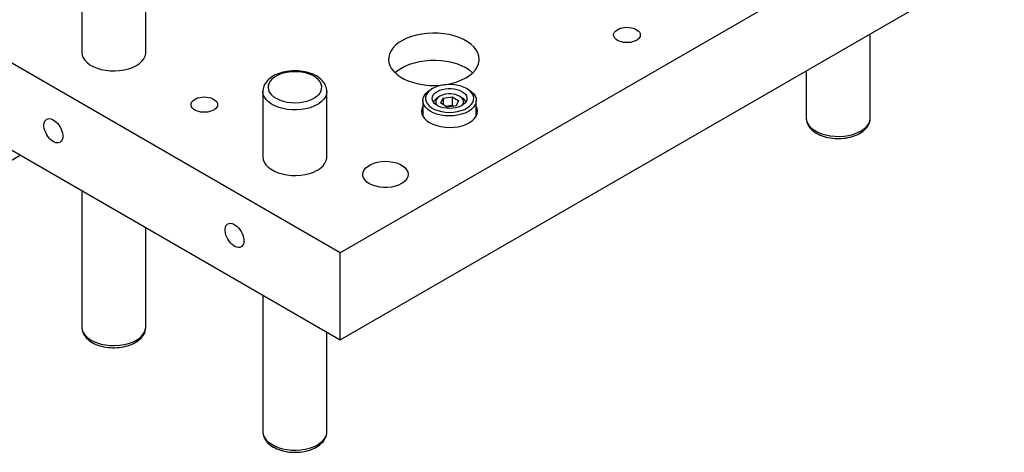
# Model space of a CAD drawing. Header units: inches. Extents: x 3 to 289, y 4 to 291.
# Tile 538 of 634: x 147.73 to 159.26, y 263.21 to 268.28. Entities that reach past the tile are written whole.
import ezdxf

# ---------------------------------------------------------------- set-up
doc = ezdxf.new("R2010")
doc.units = ezdxf.units.IN
doc.header["$LTSCALE"] = 0.5
doc.header["$MEASUREMENT"] = 0
doc.layers.add('STR_INS', color=8, linetype='Continuous')

msp = doc.modelspace()

# ---------------------------------------------------------------- linework, layer by layer
at = {"layer": 'STR_INS', "color": 190, "linetype": 'Continuous'}
for p, q in [((159.26, 270.037), (151.482, 265.547)), ((151.482, 264.526), (159.26, 269.017)), ((151.482, 265.547), (146.886, 268.2)), ((152.438, 268.109), (152.376, 268.097)), ((152.501, 268.117), (152.438, 268.109)), ((152.566, 268.12), (152.501, 268.117)), ((152.631, 268.119), (152.566, 268.12)), ((152.696, 268.113), (152.631, 268.119)), ((152.758, 268.102), (152.696, 268.113)), ((154.684, 268.098), (154.687, 268.114)), ((154.687, 268.114), (154.694, 268.129)), ((154.694, 268.129), (154.705, 268.143)), ((154.705, 268.143), (154.721, 268.156)), ((154.721, 268.156), (154.74, 268.167)), ((154.74, 268.167), (154.762, 268.176)), ((154.762, 268.176), (154.787, 268.183)), ((154.787, 268.183), (154.813, 268.187)), ((154.813, 268.187), (154.841, 268.188)), ((154.841, 268.188), (154.868, 268.187)), ((154.868, 268.187), (154.894, 268.183)), ((154.894, 268.183), (154.919, 268.176)), ((154.919, 268.176), (154.941, 268.167)), ((154.941, 268.167), (154.96, 268.156)), ((154.96, 268.156), (154.976, 268.143)), ((154.976, 268.143), (154.987, 268.129)), ((154.987, 268.129), (154.994, 268.114)), ((154.994, 268.114), (154.997, 268.098)), ((152.169, 268.008), (152.131, 267.977)), ((152.213, 268.035), (152.169, 268.008)), ((152.263, 268.059), (152.213, 268.035)), ((152.318, 268.08), (152.263, 268.059)), ((152.376, 268.097), (152.318, 268.08)), ((152.818, 268.087), (152.758, 268.102)), ((152.874, 268.068), (152.818, 268.087)), ((152.926, 268.046), (152.874, 268.068)), ((152.973, 268.019), (152.926, 268.046)), ((153.014, 267.99), (152.973, 268.019)), ((153.048, 267.958), (153.014, 267.99)), ((154.685, 268.09), (154.684, 268.098)), ((154.69, 268.075), (154.685, 268.09)), ((154.699, 268.06), (154.69, 268.075)), ((154.713, 268.046), (154.699, 268.06)), ((154.73, 268.034), (154.713, 268.046)), ((154.751, 268.024), (154.73, 268.034)), ((154.775, 268.016), (154.751, 268.024)), ((154.8, 268.011), (154.775, 268.016)), ((154.827, 268.008), (154.8, 268.011)), ((154.854, 268.008), (154.827, 268.008)), ((154.881, 268.011), (154.854, 268.008)), ((154.907, 268.016), (154.881, 268.011)), ((154.93, 268.024), (154.907, 268.016)), ((154.951, 268.034), (154.93, 268.024)), ((154.96, 268.04), (154.951, 268.034)), ((154.976, 268.053), (154.96, 268.04)), ((154.987, 268.067), (154.976, 268.053)), ((154.994, 268.082), (154.987, 268.067)), ((154.997, 268.098), (154.994, 268.082)), ((148.455, 267.894), (148.459, 267.863)), ((149.198, 267.851), (149.205, 267.882)), ((149.205, 267.882), (149.205, 267.894)), ((152.075, 267.909), (152.059, 267.873)), ((152.099, 267.944), (152.075, 267.909)), ((152.131, 267.977), (152.099, 267.944)), ((153.075, 267.924), (153.048, 267.958)), ((153.095, 267.888), (153.075, 267.924)), ((153.107, 267.851), (153.095, 267.888)), ((148.459, 267.863), (148.471, 267.832)), ((148.471, 267.832), (148.491, 267.802)), ((148.491, 267.802), (148.517, 267.775)), ((148.517, 267.775), (148.551, 267.75)), ((149.095, 267.741), (149.131, 267.765)), ((149.131, 267.765), (149.161, 267.792)), ((149.161, 267.792), (149.183, 267.82)), ((149.183, 267.82), (149.198, 267.851)), ((152.05, 267.836), (152.049, 267.813)), ((152.049, 267.813), (152.053, 267.776)), ((152.059, 267.873), (152.05, 267.836)), ((152.053, 267.776), (152.065, 267.739)), ((152.348, 267.769), (152.291, 267.751)), ((152.408, 267.783), (152.348, 267.769)), ((152.471, 267.793), (152.408, 267.783)), ((152.535, 267.799), (152.471, 267.793)), ((152.601, 267.8), (152.535, 267.799)), ((152.665, 267.796), (152.601, 267.8)), ((152.729, 267.788), (152.665, 267.796)), ((152.79, 267.775), (152.729, 267.788)), ((152.848, 267.758), (152.79, 267.775)), ((153.088, 267.724), (153.103, 267.761)), ((153.103, 267.761), (153.11, 267.798)), ((153.111, 267.813), (153.107, 267.851)), ((153.11, 267.798), (153.111, 267.813)), ((148.551, 267.75), (148.59, 267.728)), ((148.59, 267.728), (148.635, 267.709)), ((148.635, 267.709), (148.683, 267.695)), ((148.683, 267.695), (148.735, 267.685)), ((148.735, 267.685), (148.789, 267.679)), ((148.789, 267.679), (148.844, 267.678)), ((148.844, 267.678), (148.898, 267.681)), ((148.898, 267.681), (148.951, 267.689)), ((148.951, 267.689), (149.002, 267.701)), ((149.002, 267.701), (149.048, 267.718)), ((149.048, 267.718), (149.09, 267.738)), ((149.09, 267.738), (149.095, 267.741)), ((152.065, 267.739), (152.084, 267.703)), ((152.084, 267.703), (152.111, 267.669)), ((152.111, 267.669), (152.146, 267.637)), ((152.15, 267.673), (152.127, 267.653)), ((152.191, 267.703), (152.15, 267.673)), ((152.239, 267.728), (152.191, 267.703)), ((152.291, 267.751), (152.239, 267.728)), ((152.902, 267.737), (152.848, 267.758)), ((152.952, 267.712), (152.902, 267.737)), ((152.995, 267.684), (152.952, 267.712)), ((153.033, 267.653), (152.995, 267.684)), ((152.998, 267.625), (153.035, 267.656)), ((153.035, 267.656), (153.065, 267.689)), ((153.065, 267.689), (153.088, 267.724)), ((152.146, 267.637), (152.186, 267.607)), ((152.186, 267.607), (152.233, 267.581)), ((152.233, 267.581), (152.285, 267.558)), ((152.285, 267.558), (152.341, 267.54)), ((152.341, 267.54), (152.401, 267.525)), ((152.722, 267.518), (152.783, 267.53)), ((152.783, 267.53), (152.842, 267.547)), ((152.842, 267.547), (152.896, 267.567)), ((152.896, 267.567), (152.946, 267.592)), ((152.946, 267.592), (152.955, 267.597)), ((152.955, 267.597), (152.998, 267.625)), ((152.401, 267.525), (152.464, 267.514)), ((152.464, 267.514), (152.528, 267.508)), ((152.528, 267.508), (152.593, 267.507)), ((152.593, 267.507), (152.658, 267.51)), ((152.658, 267.51), (152.722, 267.518)), ((149.737, 267.297), (149.744, 267.313)), ((149.744, 267.313), (149.756, 267.327)), ((149.756, 267.327), (149.771, 267.34)), ((149.771, 267.34), (149.79, 267.351)), ((149.79, 267.351), (149.813, 267.36)), ((149.813, 267.36), (149.837, 267.366)), ((149.837, 267.366), (149.864, 267.37)), ((149.864, 267.37), (149.891, 267.372)), ((149.891, 267.372), (149.918, 267.37)), ((149.918, 267.37), (149.944, 267.366)), ((149.944, 267.366), (149.969, 267.36)), ((149.969, 267.36), (149.991, 267.351)), ((149.991, 267.351), (150.011, 267.34)), ((150.011, 267.34), (150.026, 267.327)), ((150.026, 267.327), (150.038, 267.313)), ((150.038, 267.313), (150.045, 267.297)), ((149.735, 267.282), (149.737, 267.297)), ((149.735, 267.274), (149.735, 267.282)), ((149.74, 267.258), (149.735, 267.274)), ((149.749, 267.244), (149.74, 267.258)), ((149.763, 267.23), (149.749, 267.244)), ((149.78, 267.218), (149.763, 267.23)), ((149.801, 267.208), (149.78, 267.218)), ((149.825, 267.2), (149.801, 267.208)), ((149.85, 267.195), (149.825, 267.2)), ((149.877, 267.192), (149.85, 267.195)), ((149.904, 267.192), (149.877, 267.192)), ((149.931, 267.195), (149.904, 267.192)), ((149.957, 267.2), (149.931, 267.195)), ((149.98, 267.208), (149.957, 267.2)), ((150.001, 267.218), (149.98, 267.208)), ((150.011, 267.224), (150.001, 267.218)), ((150.026, 267.237), (150.011, 267.224)), ((150.038, 267.251), (150.026, 267.237)), ((150.045, 267.266), (150.038, 267.251)), ((150.045, 267.297), (150.047, 267.282)), ((150.047, 267.282), (150.045, 267.266)), ((152.439, 267.234), (152.435, 267.205)), ((152.435, 267.205), (152.439, 267.176)), ((152.451, 267.263), (152.439, 267.234)), ((153.088, 267.235), (153.076, 267.263)), ((153.087, 267.175), (153.092, 267.204)), ((153.092, 267.205), (153.088, 267.235)), ((153.092, 267.204), (153.092, 267.205)), ((146.886, 267.18), (151.482, 264.526)), ((148.013, 267.05), (148.016, 267.07)), ((148.016, 267.07), (148.023, 267.087)), ((148.023, 267.087), (148.033, 267.101)), ((148.033, 267.101), (148.045, 267.111)), ((148.045, 267.111), (148.06, 267.117)), ((148.06, 267.117), (148.076, 267.118)), ((148.076, 267.118), (148.095, 267.115)), ((148.095, 267.115), (148.113, 267.108)), ((148.113, 267.108), (148.133, 267.097)), ((148.133, 267.097), (148.152, 267.082)), ((148.152, 267.082), (148.17, 267.064)), ((152.439, 267.176), (152.451, 267.147)), ((152.451, 267.147), (152.471, 267.12)), ((152.471, 267.12), (152.497, 267.094)), ((152.497, 267.094), (152.53, 267.072)), ((152.53, 267.072), (152.569, 267.052)), ((152.953, 267.05), (152.992, 267.069)), ((152.992, 267.069), (152.996, 267.071)), ((152.996, 267.071), (153.029, 267.094)), ((153.029, 267.094), (153.056, 267.119)), ((153.056, 267.119), (153.075, 267.146)), ((153.075, 267.146), (153.087, 267.175)), ((148.013, 267.028), (148.013, 267.05)), ((148.016, 267.004), (148.013, 267.028)), ((148.023, 266.979), (148.016, 267.004)), ((148.033, 266.955), (148.023, 266.979)), ((148.045, 266.93), (148.033, 266.955)), ((148.17, 267.064), (148.186, 267.043)), ((148.186, 267.043), (148.201, 267.021)), ((148.201, 267.021), (148.214, 266.996)), ((148.214, 266.996), (148.223, 266.972)), ((148.223, 266.972), (148.23, 266.947)), ((152.569, 267.052), (152.613, 267.037)), ((152.613, 267.037), (152.66, 267.025)), ((152.66, 267.025), (152.71, 267.018)), ((152.71, 267.018), (152.761, 267.016)), ((152.761, 267.016), (152.812, 267.018)), ((152.812, 267.018), (152.862, 267.024)), ((152.862, 267.024), (152.909, 267.035)), ((152.909, 267.035), (152.953, 267.05)), ((148.06, 266.908), (148.045, 266.93)), ((148.076, 266.887), (148.06, 266.908)), ((148.095, 266.869), (148.076, 266.887)), ((148.113, 266.854), (148.095, 266.869)), ((148.133, 266.843), (148.113, 266.854)), ((148.152, 266.836), (148.133, 266.843)), ((148.201, 266.84), (148.186, 266.834)), ((148.208, 266.845), (148.201, 266.84)), ((148.219, 266.856), (148.208, 266.845)), ((148.227, 266.872), (148.219, 266.856)), ((148.232, 266.89), (148.227, 266.872)), ((148.23, 266.947), (148.233, 266.923)), ((148.234, 266.912), (148.232, 266.89)), ((148.233, 266.923), (148.234, 266.912)), ((148.17, 266.833), (148.152, 266.836)), ((148.186, 266.834), (148.17, 266.833)), ((146.85, 266.179), (147.734, 266.69)), ((150.577, 266.669), (150.581, 266.638)), ((150.581, 266.638), (150.592, 266.607)), ((150.592, 266.607), (150.612, 266.577)), ((151.304, 266.596), (151.319, 266.626)), ((151.319, 266.626), (151.326, 266.657)), ((151.326, 266.657), (151.327, 266.669)), ((151.878, 266.598), (151.92, 266.609)), ((151.92, 266.609), (151.964, 266.616)), ((151.964, 266.616), (152.01, 266.619)), ((152.01, 266.619), (152.056, 266.616)), ((152.056, 266.616), (152.1, 266.61)), ((152.1, 266.61), (152.142, 266.599)), ((150.612, 266.577), (150.639, 266.55)), ((150.639, 266.55), (150.672, 266.525)), ((150.672, 266.525), (150.712, 266.503)), ((150.712, 266.503), (150.756, 266.485)), ((151.123, 266.477), (151.17, 266.493)), ((151.17, 266.493), (151.212, 266.513)), ((151.212, 266.513), (151.217, 266.516)), ((151.217, 266.516), (151.252, 266.54)), ((151.252, 266.54), (151.282, 266.567)), ((151.282, 266.567), (151.304, 266.596)), ((151.747, 266.465), (151.751, 266.492)), ((151.751, 266.492), (151.762, 266.517)), ((151.762, 266.517), (151.782, 266.541)), ((151.782, 266.541), (151.808, 266.563)), ((151.808, 266.563), (151.841, 266.582)), ((151.841, 266.582), (151.878, 266.598)), ((152.142, 266.599), (152.18, 266.584)), ((152.18, 266.584), (152.213, 266.565)), ((152.213, 266.565), (152.24, 266.544)), ((152.24, 266.544), (152.26, 266.52)), ((152.26, 266.52), (152.273, 266.494)), ((152.273, 266.494), (152.278, 266.468)), ((150.756, 266.485), (150.805, 266.47)), ((150.805, 266.47), (150.857, 266.46)), ((150.857, 266.46), (150.91, 266.454)), ((150.91, 266.454), (150.965, 266.453)), ((150.965, 266.453), (151.02, 266.456)), ((151.02, 266.456), (151.072, 266.464)), ((151.072, 266.464), (151.123, 266.477)), ((151.748, 266.45), (151.747, 266.465)), ((151.756, 266.424), (151.748, 266.45)), ((151.773, 266.399), (151.756, 266.424)), ((151.796, 266.376), (151.773, 266.399)), ((151.826, 266.356), (151.796, 266.376)), ((152.243, 266.389), (152.216, 266.367)), ((152.262, 266.413), (152.243, 266.389)), ((152.274, 266.439), (152.262, 266.413)), ((152.278, 266.465), (152.274, 266.439)), ((152.278, 266.468), (152.278, 266.465)), ((151.861, 266.339), (151.826, 266.356)), ((151.902, 266.326), (151.861, 266.339)), ((151.945, 266.317), (151.902, 266.326)), ((151.99, 266.312), (151.945, 266.317)), ((152.036, 266.312), (151.99, 266.312)), ((152.082, 266.317), (152.036, 266.312)), ((152.125, 266.326), (152.082, 266.317)), ((152.165, 266.34), (152.125, 266.326)), ((152.2, 266.357), (152.165, 266.34)), ((152.216, 266.367), (152.2, 266.357)), ((150.134, 265.825), (150.138, 265.845)), ((150.134, 265.803), (150.134, 265.825)), ((150.138, 265.779), (150.134, 265.803)), ((150.138, 265.845), (150.144, 265.862)), ((150.144, 265.862), (150.154, 265.876)), ((150.154, 265.876), (150.166, 265.886)), ((150.166, 265.886), (150.181, 265.892)), ((150.181, 265.892), (150.198, 265.893)), ((150.198, 265.893), (150.216, 265.89)), ((150.216, 265.89), (150.235, 265.883)), ((150.235, 265.883), (150.254, 265.872)), ((150.254, 265.872), (150.273, 265.857)), ((150.273, 265.857), (150.291, 265.839)), ((150.291, 265.839), (150.308, 265.819)), ((150.308, 265.819), (150.323, 265.796)), ((150.144, 265.755), (150.138, 265.779)), ((150.154, 265.73), (150.144, 265.755)), ((150.166, 265.706), (150.154, 265.73)), ((150.181, 265.683), (150.166, 265.706)), ((150.323, 265.796), (150.335, 265.772)), ((150.335, 265.772), (150.345, 265.747)), ((150.345, 265.747), (150.351, 265.722)), ((150.351, 265.722), (150.354, 265.698)), ((150.355, 265.687), (150.353, 265.666)), ((150.354, 265.698), (150.355, 265.687)), ((150.198, 265.662), (150.181, 265.683)), ((150.216, 265.644), (150.198, 265.662)), ((150.235, 265.629), (150.216, 265.644)), ((150.254, 265.618), (150.235, 265.629)), ((150.273, 265.611), (150.254, 265.618)), ((150.291, 265.608), (150.273, 265.611)), ((150.308, 265.61), (150.291, 265.608)), ((150.323, 265.615), (150.308, 265.61)), ((150.329, 265.62), (150.323, 265.615)), ((150.34, 265.632), (150.329, 265.62)), ((150.348, 265.647), (150.34, 265.632)), ((150.353, 265.666), (150.348, 265.647)), ((151.482, 264.526), (151.482, 265.547))]:
    msp.add_line(p, q, dxfattribs=at)
at = {"layer": 'STR_INS', "color": 9, "linetype": 'Continuous'}
for p, q in [((148.455, 268.662), (148.455, 267.894)), ((149.205, 267.894), (149.205, 268.662)), ((157.69, 267.126), (157.69, 268.111)), ((150.766, 267.648), (150.743, 267.639)), ((150.789, 267.656), (150.766, 267.648)), ((150.813, 267.662), (150.789, 267.656)), ((150.838, 267.668), (150.813, 267.662)), ((150.863, 267.672), (150.838, 267.668)), ((150.888, 267.675), (150.863, 267.672)), ((150.914, 267.677), (150.888, 267.675)), ((150.94, 267.679), (150.914, 267.677)), ((150.966, 267.678), (150.94, 267.679)), ((150.992, 267.677), (150.966, 267.678)), ((151.017, 267.675), (150.992, 267.677)), ((151.043, 267.672), (151.017, 267.675)), ((151.068, 267.667), (151.043, 267.672)), ((151.093, 267.662), (151.068, 267.667)), ((151.116, 267.655), (151.093, 267.662)), ((151.14, 267.647), (151.116, 267.655)), ((151.162, 267.638), (151.14, 267.647)), ((156.94, 267.678), (156.94, 267.126)), ((150.607, 267.534), (150.597, 267.517)), ((150.618, 267.55), (150.607, 267.534)), ((150.632, 267.566), (150.618, 267.55)), ((150.647, 267.58), (150.632, 267.566)), ((150.664, 267.594), (150.647, 267.58)), ((150.682, 267.607), (150.664, 267.594)), ((150.701, 267.619), (150.682, 267.607)), ((150.722, 267.63), (150.701, 267.619)), ((150.743, 267.639), (150.722, 267.63)), ((151.183, 267.629), (151.162, 267.638)), ((151.204, 267.618), (151.183, 267.629)), ((151.223, 267.606), (151.204, 267.618)), ((151.24, 267.593), (151.223, 267.606)), ((151.256, 267.58), (151.24, 267.593)), ((151.271, 267.566), (151.256, 267.58)), ((151.284, 267.551), (151.271, 267.566)), ((151.295, 267.536), (151.284, 267.551)), ((151.305, 267.52), (151.295, 267.536)), ((150.579, 267.466), (150.577, 267.448)), ((150.577, 267.448), (150.577, 267.437)), ((150.577, 267.437), (150.577, 266.669)), ((150.583, 267.483), (150.579, 267.466)), ((150.589, 267.5), (150.583, 267.483)), ((150.597, 267.517), (150.589, 267.5)), ((151.312, 267.504), (151.305, 267.52)), ((151.319, 267.488), (151.312, 267.504)), ((151.323, 267.471), (151.319, 267.488)), ((151.326, 267.454), (151.323, 267.471)), ((151.327, 267.437), (151.326, 267.454)), ((151.327, 266.669), (151.327, 267.437)), ((152.467, 267.387), (152.486, 267.413)), ((152.486, 267.413), (152.513, 267.438)), ((152.509, 267.425), (152.492, 267.4)), ((152.533, 267.449), (152.509, 267.425)), ((152.513, 267.438), (152.543, 267.458)), ((152.564, 267.47), (152.533, 267.449)), ((152.564, 267.47), (152.543, 267.458)), ((152.575, 267.476), (152.564, 267.47)), ((152.573, 267.395), (152.588, 267.413)), ((152.613, 267.493), (152.575, 267.476)), ((152.588, 267.413), (152.608, 267.43)), ((152.608, 267.43), (152.62, 267.437)), ((152.655, 267.505), (152.613, 267.493)), ((152.62, 267.437), (152.647, 267.451)), ((152.647, 267.451), (152.678, 267.461)), ((152.701, 267.514), (152.655, 267.505)), ((152.678, 267.461), (152.711, 267.468)), ((152.748, 267.517), (152.701, 267.514)), ((152.711, 267.468), (152.746, 267.471)), ((152.746, 267.471), (152.781, 267.471)), ((152.795, 267.517), (152.748, 267.517)), ((152.781, 267.471), (152.816, 267.468)), ((152.842, 267.511), (152.795, 267.517)), ((152.816, 267.468), (152.849, 267.461)), ((152.886, 267.501), (152.842, 267.511)), ((152.849, 267.461), (152.88, 267.451)), ((152.88, 267.451), (152.907, 267.437)), ((152.927, 267.488), (152.886, 267.501)), ((152.907, 267.437), (152.93, 267.422)), ((152.963, 267.47), (152.927, 267.488)), ((152.93, 267.422), (152.948, 267.404)), ((152.984, 267.458), (152.963, 267.47)), ((152.974, 267.463), (152.963, 267.47)), ((153.003, 267.441), (152.974, 267.463)), ((152.984, 267.458), (153.017, 267.436)), ((153.024, 267.417), (153.003, 267.441)), ((153.017, 267.436), (153.043, 267.411)), ((153.039, 267.391), (153.024, 267.417)), ((152.451, 267.33), (152.455, 267.359)), ((152.451, 267.33), (152.451, 267.147)), ((152.453, 267.309), (152.451, 267.33)), ((152.463, 267.281), (152.453, 267.309)), ((152.455, 267.359), (152.467, 267.387)), ((152.483, 267.373), (152.481, 267.345)), ((152.481, 267.345), (152.488, 267.318)), ((152.492, 267.4), (152.483, 267.373)), ((152.488, 267.318), (152.503, 267.292)), ((152.56, 267.355), (152.563, 267.375)), ((152.563, 267.334), (152.56, 267.355)), ((152.563, 267.375), (152.573, 267.395)), ((152.573, 267.314), (152.563, 267.334)), ((152.588, 267.296), (152.573, 267.314)), ((152.954, 267.314), (152.939, 267.296)), ((152.948, 267.404), (152.96, 267.385)), ((152.964, 267.334), (152.954, 267.314)), ((152.96, 267.385), (152.966, 267.365)), ((152.967, 267.355), (152.964, 267.334)), ((152.966, 267.365), (152.967, 267.355)), ((153.018, 267.284), (153.035, 267.309)), ((153.035, 267.309), (153.044, 267.336)), ((153.046, 267.364), (153.039, 267.391)), ((153.043, 267.411), (153.062, 267.384)), ((153.044, 267.336), (153.046, 267.364)), ((153.072, 267.301), (153.06, 267.273)), ((153.062, 267.384), (153.073, 267.356)), ((153.076, 267.33), (153.072, 267.301)), ((153.073, 267.356), (153.076, 267.33)), ((153.076, 267.147), (153.076, 267.33)), ((152.48, 267.254), (152.463, 267.281)), ((152.505, 267.229), (152.48, 267.254)), ((152.503, 267.292), (152.524, 267.268)), ((152.536, 267.206), (152.505, 267.229)), ((152.524, 267.268), (152.553, 267.246)), ((152.573, 267.187), (152.536, 267.206)), ((152.553, 267.246), (152.587, 267.227)), ((152.615, 267.171), (152.573, 267.187)), ((152.587, 267.227), (152.627, 267.212)), ((152.608, 267.279), (152.588, 267.296)), ((152.633, 267.265), (152.608, 267.279)), ((152.627, 267.212), (152.67, 267.201)), ((152.662, 267.253), (152.633, 267.265)), ((152.694, 267.244), (152.662, 267.253)), ((152.67, 267.201), (152.716, 267.194)), ((152.728, 267.239), (152.694, 267.244)), ((152.716, 267.194), (152.764, 267.191)), ((152.763, 267.237), (152.728, 267.239)), ((152.799, 267.239), (152.763, 267.237)), ((152.764, 267.191), (152.811, 267.194)), ((152.833, 267.244), (152.799, 267.239)), ((152.811, 267.194), (152.857, 267.201)), ((152.865, 267.253), (152.833, 267.244)), ((152.857, 267.201), (152.9, 267.212)), ((152.894, 267.265), (152.865, 267.253)), ((152.919, 267.279), (152.894, 267.265)), ((152.9, 267.212), (152.94, 267.227)), ((152.946, 267.184), (152.904, 267.169)), ((152.939, 267.296), (152.919, 267.279)), ((152.94, 267.227), (152.963, 267.239)), ((152.984, 267.202), (152.946, 267.184)), ((152.963, 267.239), (152.994, 267.26)), ((153.014, 267.222), (152.984, 267.202)), ((152.994, 267.26), (153.018, 267.284)), ((153.041, 267.247), (153.014, 267.222)), ((153.06, 267.273), (153.041, 267.247)), ((152.661, 267.16), (152.615, 267.171)), ((152.709, 267.152), (152.661, 267.16)), ((152.759, 267.15), (152.709, 267.152)), ((152.809, 267.152), (152.759, 267.15)), ((152.857, 267.158), (152.809, 267.152)), ((152.904, 267.169), (152.857, 267.158)), ((156.94, 267.126), (156.941, 267.11)), ((156.941, 267.11), (156.944, 267.092)), ((156.944, 267.092), (156.948, 267.076)), ((156.948, 267.076), (156.955, 267.059)), ((157.678, 267.063), (157.684, 267.08)), ((157.684, 267.08), (157.688, 267.097)), ((157.688, 267.097), (157.69, 267.115)), ((157.69, 267.123), (157.69, 267.126)), ((157.69, 267.115), (157.69, 267.123)), ((156.955, 267.059), (156.962, 267.043)), ((156.962, 267.043), (156.972, 267.027)), ((156.972, 267.027), (156.983, 267.012)), ((156.983, 267.012), (156.996, 266.997)), ((156.996, 266.997), (157.011, 266.983)), ((157.011, 266.983), (157.027, 266.97)), ((157.027, 266.97), (157.044, 266.957)), ((157.044, 266.957), (157.063, 266.946)), ((157.566, 266.945), (157.585, 266.956)), ((157.585, 266.956), (157.603, 266.969)), ((157.603, 266.969), (157.62, 266.983)), ((157.62, 266.983), (157.635, 266.998)), ((157.635, 266.998), (157.649, 267.013)), ((157.649, 267.013), (157.66, 267.029)), ((157.66, 267.029), (157.67, 267.046)), ((157.67, 267.046), (157.678, 267.063)), ((157.063, 266.946), (157.084, 266.935)), ((157.084, 266.935), (157.105, 266.925)), ((157.105, 266.925), (157.127, 266.916)), ((157.127, 266.916), (157.151, 266.908)), ((157.151, 266.908), (157.174, 266.902)), ((157.174, 266.902), (157.199, 266.896)), ((157.199, 266.896), (157.224, 266.892)), ((157.224, 266.892), (157.25, 266.888)), ((157.25, 266.888), (157.275, 266.886)), ((157.275, 266.886), (157.301, 266.885)), ((157.301, 266.885), (157.327, 266.885)), ((157.327, 266.885), (157.353, 266.886)), ((157.353, 266.886), (157.379, 266.888)), ((157.379, 266.888), (157.404, 266.891)), ((157.404, 266.891), (157.429, 266.896)), ((157.429, 266.896), (157.454, 266.901)), ((157.454, 266.901), (157.478, 266.908)), ((157.478, 266.908), (157.501, 266.915)), ((157.501, 266.915), (157.524, 266.924)), ((157.524, 266.924), (157.545, 266.934)), ((157.545, 266.934), (157.566, 266.945)), ((148.455, 266.273), (148.455, 264.677)), ((149.205, 264.677), (149.205, 265.84)), ((150.577, 265.049), (150.577, 263.452)), ((148.455, 264.677), (148.456, 264.66)), ((148.456, 264.66), (148.459, 264.643)), ((149.199, 264.631), (149.203, 264.648)), ((149.203, 264.648), (149.205, 264.665)), ((149.205, 264.674), (149.205, 264.677)), ((149.205, 264.665), (149.205, 264.674)), ((148.459, 264.643), (148.463, 264.626)), ((148.463, 264.626), (148.469, 264.61)), ((148.469, 264.61), (148.477, 264.594)), ((148.477, 264.594), (148.487, 264.578)), ((148.487, 264.578), (148.498, 264.563)), ((148.498, 264.563), (148.511, 264.548)), ((148.511, 264.548), (148.525, 264.534)), ((148.525, 264.534), (148.541, 264.52)), ((149.118, 264.52), (149.135, 264.534)), ((149.135, 264.534), (149.15, 264.548)), ((149.15, 264.548), (149.163, 264.564)), ((149.163, 264.564), (149.175, 264.58)), ((149.175, 264.58), (149.185, 264.596)), ((149.185, 264.596), (149.193, 264.613)), ((149.193, 264.613), (149.199, 264.631)), ((151.327, 263.452), (151.327, 264.616)), ((148.541, 264.52), (148.559, 264.508)), ((148.559, 264.508), (148.578, 264.496)), ((148.578, 264.496), (148.598, 264.485)), ((148.598, 264.485), (148.62, 264.475)), ((148.62, 264.475), (148.642, 264.467)), ((148.642, 264.467), (148.665, 264.459)), ((148.665, 264.459), (148.689, 264.452)), ((148.689, 264.452), (148.714, 264.447)), ((148.714, 264.447), (148.739, 264.442)), ((148.739, 264.442), (148.764, 264.439)), ((148.764, 264.439), (148.79, 264.436)), ((148.79, 264.436), (148.816, 264.435)), ((148.816, 264.435), (148.842, 264.435)), ((148.842, 264.435), (148.868, 264.436)), ((148.868, 264.436), (148.894, 264.438)), ((148.894, 264.438), (148.919, 264.442)), ((148.919, 264.442), (148.944, 264.446)), ((148.944, 264.446), (148.969, 264.452)), ((148.969, 264.452), (148.993, 264.458)), ((148.993, 264.458), (149.016, 264.466)), ((149.016, 264.466), (149.039, 264.475)), ((149.039, 264.475), (149.06, 264.484)), ((149.06, 264.484), (149.081, 264.495)), ((149.081, 264.495), (149.1, 264.507)), ((149.1, 264.507), (149.118, 264.52)), ((150.577, 263.452), (150.577, 263.435)), ((150.577, 263.435), (150.58, 263.418)), ((150.58, 263.418), (150.584, 263.401)), ((150.584, 263.401), (150.591, 263.385)), ((150.591, 263.385), (150.598, 263.369)), ((151.306, 263.372), (151.314, 263.389)), ((151.314, 263.389), (151.32, 263.406)), ((151.32, 263.406), (151.324, 263.423)), ((151.324, 263.423), (151.326, 263.441)), ((151.326, 263.449), (151.327, 263.452)), ((151.326, 263.441), (151.326, 263.449)), ((150.598, 263.369), (150.608, 263.353)), ((150.608, 263.353), (150.619, 263.338)), ((150.619, 263.338), (150.632, 263.323)), ((150.632, 263.323), (150.647, 263.309)), ((150.647, 263.309), (150.663, 263.296)), ((150.663, 263.296), (150.68, 263.283)), ((150.68, 263.283), (150.699, 263.271)), ((150.699, 263.271), (150.72, 263.261)), ((151.181, 263.26), (151.202, 263.27)), ((151.202, 263.27), (151.221, 263.282)), ((151.221, 263.282), (151.239, 263.295)), ((151.239, 263.295), (151.256, 263.309)), ((151.256, 263.309), (151.271, 263.324)), ((151.271, 263.324), (151.285, 263.339)), ((151.285, 263.339), (151.296, 263.355)), ((151.296, 263.355), (151.306, 263.372)), ((150.72, 263.261), (150.741, 263.251)), ((150.741, 263.251), (150.763, 263.242)), ((150.763, 263.242), (150.787, 263.234)), ((150.787, 263.234), (150.81, 263.228)), ((150.81, 263.228), (150.835, 263.222)), ((150.835, 263.222), (150.86, 263.217)), ((150.86, 263.217), (150.886, 263.214)), ((150.886, 263.214), (150.911, 263.212)), ((150.911, 263.212), (150.937, 263.211)), ((150.937, 263.211), (150.963, 263.211)), ((150.963, 263.211), (150.989, 263.212)), ((150.989, 263.212), (151.015, 263.214)), ((151.015, 263.214), (151.04, 263.217)), ((151.04, 263.217), (151.065, 263.221)), ((151.065, 263.221), (151.09, 263.227)), ((151.09, 263.227), (151.114, 263.233)), ((151.114, 263.233), (151.137, 263.241)), ((151.137, 263.241), (151.16, 263.25)), ((151.16, 263.25), (151.181, 263.26))]:
    msp.add_line(p, q, dxfattribs=at)
at = {"layer": 'STR_INS', "color": 4, "linetype": 'Continuous'}
for p, q in [((150.832, 267.654), (150.787, 267.641)), ((150.88, 267.663), (150.832, 267.654)), ((150.93, 267.667), (150.88, 267.663)), ((150.98, 267.667), (150.93, 267.667)), ((151.029, 267.662), (150.98, 267.667)), ((151.077, 267.653), (151.029, 267.662)), ((151.121, 267.639), (151.077, 267.653)), ((150.66, 267.554), (150.645, 267.526)), ((150.682, 267.58), (150.66, 267.554)), ((150.711, 267.603), (150.682, 267.58)), ((150.747, 267.624), (150.711, 267.603)), ((150.787, 267.641), (150.747, 267.624)), ((151.161, 267.622), (151.121, 267.639)), ((151.196, 267.601), (151.161, 267.622)), ((151.224, 267.577), (151.196, 267.601)), ((151.246, 267.551), (151.224, 267.577)), ((151.26, 267.523), (151.246, 267.551)), ((150.577, 267.433), (150.577, 267.437)), ((150.582, 267.401), (150.577, 267.433)), ((150.645, 267.526), (150.637, 267.498)), ((150.637, 267.498), (150.637, 267.486)), ((150.637, 267.486), (150.641, 267.457)), ((150.641, 267.457), (150.652, 267.429)), ((150.652, 267.429), (150.672, 267.402)), ((151.238, 267.41), (151.255, 267.437)), ((151.255, 267.437), (151.265, 267.465)), ((151.266, 267.494), (151.26, 267.523)), ((151.265, 267.465), (151.266, 267.494)), ((151.327, 267.437), (151.323, 267.405)), ((150.595, 267.371), (150.582, 267.401)), ((150.615, 267.341), (150.595, 267.371)), ((150.643, 267.314), (150.615, 267.341)), ((150.677, 267.289), (150.643, 267.314)), ((150.672, 267.402), (150.698, 267.378)), ((150.698, 267.378), (150.731, 267.356)), ((150.731, 267.356), (150.77, 267.337)), ((150.77, 267.337), (150.813, 267.322)), ((150.813, 267.322), (150.86, 267.312)), ((150.86, 267.312), (150.909, 267.306)), ((150.909, 267.306), (150.959, 267.304)), ((150.959, 267.304), (151.009, 267.307)), ((151.009, 267.307), (151.057, 267.314)), ((151.057, 267.314), (151.103, 267.326)), ((151.103, 267.326), (151.145, 267.342)), ((151.145, 267.342), (151.182, 267.362)), ((151.182, 267.362), (151.213, 267.384)), ((151.213, 267.384), (151.238, 267.41)), ((151.264, 267.317), (151.231, 267.292)), ((151.291, 267.345), (151.264, 267.317)), ((151.311, 267.374), (151.291, 267.345)), ((151.323, 267.405), (151.311, 267.374)), ((150.717, 267.268), (150.677, 267.289)), ((150.762, 267.25), (150.717, 267.268)), ((150.811, 267.236), (150.762, 267.25)), ((150.863, 267.226), (150.811, 267.236)), ((150.917, 267.221), (150.863, 267.226)), ((150.972, 267.221), (150.917, 267.221)), ((151.026, 267.225), (150.972, 267.221)), ((151.079, 267.233), (151.026, 267.225)), ((151.129, 267.246), (151.079, 267.233)), ((151.175, 267.263), (151.129, 267.246)), ((151.217, 267.284), (151.175, 267.263)), ((151.231, 267.292), (151.217, 267.284)), ((156.94, 267.126), (156.944, 267.095)), ((156.944, 267.095), (156.956, 267.064)), ((157.666, 267.049), (157.681, 267.079)), ((157.681, 267.079), (157.689, 267.111)), ((157.689, 267.111), (157.69, 267.126)), ((156.956, 267.064), (156.976, 267.035)), ((156.976, 267.035), (157.003, 267.007)), ((157.003, 267.007), (157.036, 266.982)), ((157.036, 266.982), (157.076, 266.96)), ((157.076, 266.96), (157.12, 266.942)), ((157.534, 266.95), (157.576, 266.971)), ((157.576, 266.971), (157.612, 266.994)), ((157.612, 266.994), (157.642, 267.02)), ((157.642, 267.02), (157.666, 267.049)), ((157.12, 266.942), (157.169, 266.927)), ((157.169, 266.927), (157.221, 266.917)), ((157.221, 266.917), (157.274, 266.911)), ((157.274, 266.911), (157.329, 266.91)), ((157.329, 266.91), (157.383, 266.914)), ((157.383, 266.914), (157.436, 266.922)), ((157.436, 266.922), (157.487, 266.934)), ((157.487, 266.934), (157.534, 266.95)), ((148.455, 264.677), (148.459, 264.645)), ((148.459, 264.645), (148.471, 264.615)), ((149.196, 264.63), (149.204, 264.661)), ((149.204, 264.661), (149.205, 264.677)), ((148.471, 264.615), (148.491, 264.585)), ((148.491, 264.585), (148.517, 264.558)), ((148.517, 264.558), (148.551, 264.533)), ((148.551, 264.533), (148.59, 264.511)), ((149.09, 264.521), (149.127, 264.545)), ((149.127, 264.545), (149.157, 264.571)), ((149.157, 264.571), (149.18, 264.6)), ((149.18, 264.6), (149.196, 264.63)), ((148.59, 264.511), (148.635, 264.492)), ((148.635, 264.492), (148.683, 264.478)), ((148.683, 264.478), (148.735, 264.468)), ((148.735, 264.468), (148.789, 264.462)), ((148.789, 264.462), (148.844, 264.461)), ((148.844, 264.461), (148.898, 264.464)), ((148.898, 264.464), (148.951, 264.472)), ((148.951, 264.472), (149.002, 264.484)), ((149.002, 264.484), (149.048, 264.501)), ((149.048, 264.501), (149.09, 264.521)), ((150.577, 263.452), (150.581, 263.421)), ((150.581, 263.421), (150.592, 263.39)), ((150.592, 263.39), (150.612, 263.36)), ((151.302, 263.375), (151.318, 263.405)), ((151.318, 263.405), (151.326, 263.436)), ((151.326, 263.436), (151.327, 263.452)), ((150.612, 263.36), (150.639, 263.333)), ((150.639, 263.333), (150.672, 263.308)), ((150.672, 263.308), (150.712, 263.286)), ((150.712, 263.286), (150.756, 263.267)), ((150.756, 263.267), (150.805, 263.253)), ((151.123, 263.26), (151.17, 263.276)), ((151.17, 263.276), (151.212, 263.296)), ((151.212, 263.296), (151.248, 263.32)), ((151.248, 263.32), (151.278, 263.346)), ((151.278, 263.346), (151.302, 263.375)), ((150.805, 263.253), (150.857, 263.243)), ((150.857, 263.243), (150.91, 263.237)), ((150.91, 263.237), (150.965, 263.236)), ((150.965, 263.236), (151.02, 263.239)), ((151.02, 263.239), (151.072, 263.247)), ((151.072, 263.247), (151.123, 263.26))]:
    msp.add_line(p, q, dxfattribs=at)
at = {"layer": 'STR_INS', "color": 132, "linetype": 'Continuous'}
for p, q in [((152.578, 267.307), (152.584, 267.326)), ((152.584, 267.326), (152.597, 267.343)), ((152.597, 267.343), (152.614, 267.359)), ((152.606, 267.338), (152.601, 267.322)), ((152.601, 267.322), (152.601, 267.305)), ((152.601, 267.305), (152.606, 267.289)), ((152.616, 267.353), (152.606, 267.338)), ((152.614, 267.359), (152.631, 267.37)), ((152.63, 267.368), (152.616, 267.353)), ((152.648, 267.38), (152.63, 267.368)), ((152.648, 267.38), (152.631, 267.37)), ((152.67, 267.391), (152.648, 267.38)), ((152.648, 267.38), (152.648, 267.38)), ((152.659, 267.298), (152.687, 267.358)), ((152.735, 267.253), (152.659, 267.298)), ((152.695, 267.399), (152.67, 267.391)), ((152.687, 267.358), (152.792, 267.374)), ((152.687, 267.358), (152.687, 267.281)), ((152.721, 267.405), (152.695, 267.399)), ((152.749, 267.407), (152.721, 267.405)), ((152.778, 267.407), (152.749, 267.407)), ((152.806, 267.405), (152.778, 267.407)), ((152.792, 267.374), (152.868, 267.33)), ((152.792, 267.374), (152.792, 267.276)), ((152.832, 267.399), (152.806, 267.405)), ((152.857, 267.391), (152.832, 267.399)), ((152.868, 267.33), (152.84, 267.27)), ((152.879, 267.38), (152.857, 267.391)), ((152.896, 267.37), (152.879, 267.38)), ((152.897, 267.368), (152.879, 267.38)), ((152.896, 267.37), (152.917, 267.356)), ((152.911, 267.354), (152.897, 267.368)), ((152.921, 267.338), (152.911, 267.354)), ((152.917, 267.356), (152.933, 267.339)), ((152.926, 267.322), (152.921, 267.338)), ((152.921, 267.29), (152.926, 267.306)), ((152.926, 267.306), (152.926, 267.322)), ((152.933, 267.339), (152.945, 267.322)), ((152.945, 267.322), (152.949, 267.307)), ((152.606, 267.289), (152.616, 267.274)), ((152.716, 267.264), (152.792, 267.276)), ((152.84, 267.27), (152.735, 267.253)), ((152.792, 267.276), (152.811, 267.265)), ((152.911, 267.274), (152.921, 267.29))]:
    msp.add_line(p, q, dxfattribs=at)

doc.saveas('drawing.dxf')
